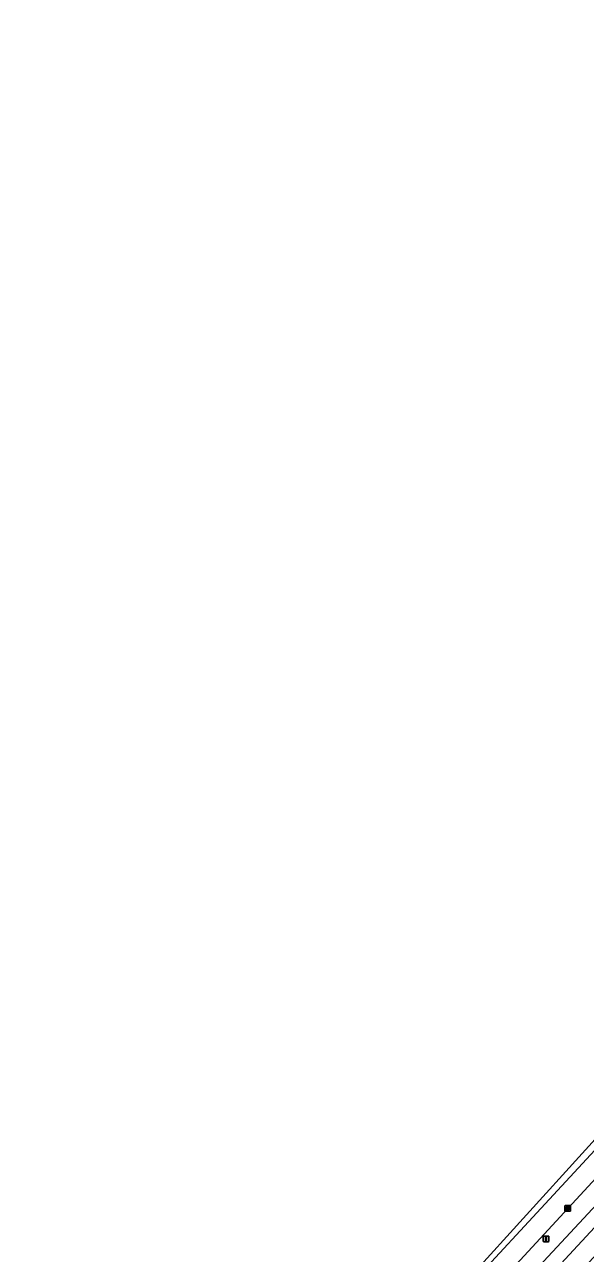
# Model space of a CAD drawing. Extents: x 159217 to 160349, y 381246 to 382172.
# Drawn here: x 159561.5 to 159660.9, y 381668.7 to 381886.2 of the extents above; entities that cross this region are included whole.
import ezdxf

# ---------------------------------------------------------------- set-up
doc = ezdxf.new("R2010")
doc.units = 0
for name, color, linetype in [('IMGEO_Berm_groen', 7, 'Continuous'), ('IMGEO_Fietspad_gesloten', 7, 'Continuous'), ('IMGEO_Groenvoorziening', 7, 'Continuous'), ('IMGEO_Haag', 7, 'Continuous'), ('IMGEO_Kolk', 7, 'Continuous'), ('IMGEO_Lichtmast', 7, 'Continuous'), ('IMGEO_Rijbaan_regionaal_gesloten', 7, 'Continuous')]:
    doc.layers.add(name, color=color, linetype=linetype)

msp = doc.modelspace()

# ---------------------------------------------------------------- linework, layer by layer
at = {"layer": 'IMGEO_Berm_groen'}
msp.add_lwpolyline([(159853.49, 381886.18), (159852.47, 381885.26), (159842.2, 381875.06), (159835.05, 381867.74), (159825.18, 381857.42), (159808.38, 381839.52), (159762.3, 381789.78), (159757.7, 381784.82), (159640.05, 381657.48), (159637.4, 381654.56), (159636.3, 381652.99), (159629.48, 381641.89), (159628.55, 381640.74), (159629.54, 381639.85), (159629.68, 381639.7), (159634.41, 381645.8), (159639.36, 381651.82), (159643.97, 381657.09), (159662.08, 381676.53), (159710.24, 381728.58), (159764.64, 381787.59)], dxfattribs=at)
at = {"layer": 'IMGEO_Fietspad_gesloten'}
for points in [[(159712.28, 381727), (159749.29, 381767.26), (159766.48, 381785.87), (159764.64, 381787.59), (159710.24, 381728.58), (159662.08, 381676.53), (159643.97, 381657.09), (159639.36, 381651.82), (159634.41, 381645.8), (159629.68, 381639.7), (159613.74, 381622.11), (159607.68, 381616.73)], [(159600.19, 381609.41), (159602.1, 381607.78), (159605.72, 381611.51), (159609.86, 381615.28), (159613.84, 381619.07), (159627.95, 381634.28), (159632.57, 381639.36), (159637.49, 381645.52), (159642.7, 381651.79), (159649.84, 381659.63), (159712.28, 381727)]]:
    msp.add_lwpolyline(points, dxfattribs=at)
at = {"layer": 'IMGEO_Groenvoorziening'}
msp.add_lwpolyline([(159738.02, 381750), (159768.97, 381783.54), (159766.87, 381785.5), (159766.48, 381785.87), (159749.29, 381767.26), (159712.28, 381727), (159649.84, 381659.63), (159642.7, 381651.79), (159637.49, 381645.52), (159632.57, 381639.36), (159627.95, 381634.28), (159629.64, 381632.69), (159653.9, 381658.84)], close=True, dxfattribs=at)
at = {"layer": 'IMGEO_Haag'}
msp.add_lwpolyline([(159768.97, 381783.54), (159766.87, 381785.5), (159766.48, 381785.87), (159749.29, 381767.26), (159712.28, 381727), (159649.84, 381659.63), (159642.7, 381651.79), (159637.49, 381645.52), (159632.57, 381639.36), (159627.95, 381634.28), (159629.64, 381632.69), (159653.9, 381658.84), (159738.02, 381750)], close=True, dxfattribs=at)
at = {"layer": 'IMGEO_Kolk'}
for p, q in [((159657.21, 381676.19), (159657.21, 381677.04)), ((159657.28, 381677.12), (159658.13, 381677.12)), ((159658.13, 381676.12), (159657.28, 381676.12)), ((159657.46, 381676.61), (159657.46, 381676.62)), ((159657.9, 381676.57), (159657.5, 381676.57)), ((159657.51, 381676.66), (159657.91, 381676.66)), ((159657.69, 381676.9), (159657.72, 381676.9)), ((159657.72, 381676.34), (159657.69, 381676.34)), ((159657.95, 381676.62), (159657.95, 381676.61)), ((159658.21, 381677.04), (159658.21, 381676.19))]:
    msp.add_line(p, q, dxfattribs=at)
for points in [[(159657.21, 381676.19), (159657.21, 381677.04)], [(159657.28, 381677.12), (159658.13, 381677.12)], [(159658.13, 381676.12), (159657.28, 381676.12)], [(159658.21, 381677.04), (159658.21, 381676.19)]]:
    msp.add_lwpolyline(points, dxfattribs=at)
for centre, radius, start, end in [((159657.28, 381677.04), 0.0765, 91.552, 178.448), ((159657.28, 381677.04), 0.0765, 91.552, 178.448), ((159657.28, 381676.19), 0.0765, 181.552, 268.448), ((159657.28, 381676.19), 0.0765, 181.552, 268.448), ((159657.51, 381676.62), 0.0403, 85.8775, 175.7526), ((159657.5, 381676.61), 0.0366, 178.938, 274.7102), ((159657.91, 381676.62), 0.043, 264.8664, 352.4533), ((159657.91, 381676.62), 0.0386, 1.7309, 96.639), ((159658.13, 381677.04), 0.0765, 1.552, 88.448), ((159658.13, 381677.04), 0.0765, 1.552, 88.448), ((159658.13, 381676.19), 0.0765, 271.552, 358.448), ((159658.13, 381676.19), 0.0765, 271.552, 358.448)]:
    msp.add_arc(centre, radius, start, end, dxfattribs=at)
for centre, major_axis, ratio, start_param, end_param in [((159657.69, 381676.62), (-0.387, 0.002), 0.722429, 4.712389, 7.853982), ((159657.72, 381676.62), (-0.39, 0.002), 0.717154, 1.570796, 4.712389)]:
    msp.add_ellipse(centre, major_axis=major_axis, ratio=ratio, start_param=start_param, end_param=end_param, dxfattribs=at)
at = {"layer": 'IMGEO_Lichtmast'}
for p, q in [((159653.38, 381670.81), (159653.38, 381671.61)), ((159653.38, 381671.61), (159653.38, 381670.81)), ((159653.48, 381671.71), (159654.27, 381671.71)), ((159654.27, 381671.71), (159653.48, 381671.71)), ((159654.37, 381671.61), (159654.37, 381670.81)), ((159654.37, 381670.81), (159654.37, 381671.61)), ((159654.27, 381670.71), (159653.48, 381670.71)), ((159653.48, 381670.71), (159654.27, 381670.71))]:
    msp.add_line(p, q, dxfattribs=at)
msp.add_lwpolyline([(159653.8, 381671.59), (159653.95, 381671.59), (159653.95, 381670.84), (159653.8, 381670.84), (159653.8, 381671.59)], dxfattribs=at)
for centre, start, end in [((159653.48, 381671.61), 90, 180), ((159653.48, 381671.61), 90, 180), ((159654.27, 381671.61), 0, 90), ((159654.27, 381671.61), 360, 90), ((159653.48, 381670.81), 180, 270), ((159653.48, 381670.81), 180, 270), ((159654.27, 381670.81), 270, 0), ((159654.27, 381670.81), 270, 0)]:
    msp.add_arc(centre, 0.1, start, end, dxfattribs=at)
at = {"layer": 'IMGEO_Rijbaan_regionaal_gesloten'}
for points in [[(159662.49, 381686.93), (159632.44, 381654.48), (159619.18, 381640.12), (159608.67, 381628.56), (159600.84, 381619.84), (159595.6, 381613.99), (159572.24, 381587.73), (159564.49, 381578.97), (159562.44, 381576.7), (159565.09, 381574.26), (159576.4, 381586.91), (159591.19, 381603.63), (159594.6, 381607.36), (159597.9, 381611.43), (159609.25, 381624.14), (159621.01, 381637.12), (159637.4, 381654.56), (159640.05, 381657.48), (159757.7, 381784.82)], [(159709.6, 381740.64), (159571.51, 381588.64), (159561.47, 381577.6)], [(159561.47, 381577.6), (159562.44, 381576.7), (159564.49, 381578.97), (159572.24, 381587.73), (159595.6, 381613.99), (159600.84, 381619.84), (159608.67, 381628.56), (159619.18, 381640.12), (159632.44, 381654.48), (159662.49, 381686.93)]]:
    msp.add_lwpolyline(points, dxfattribs=at)

doc.saveas('drawing.dxf')
